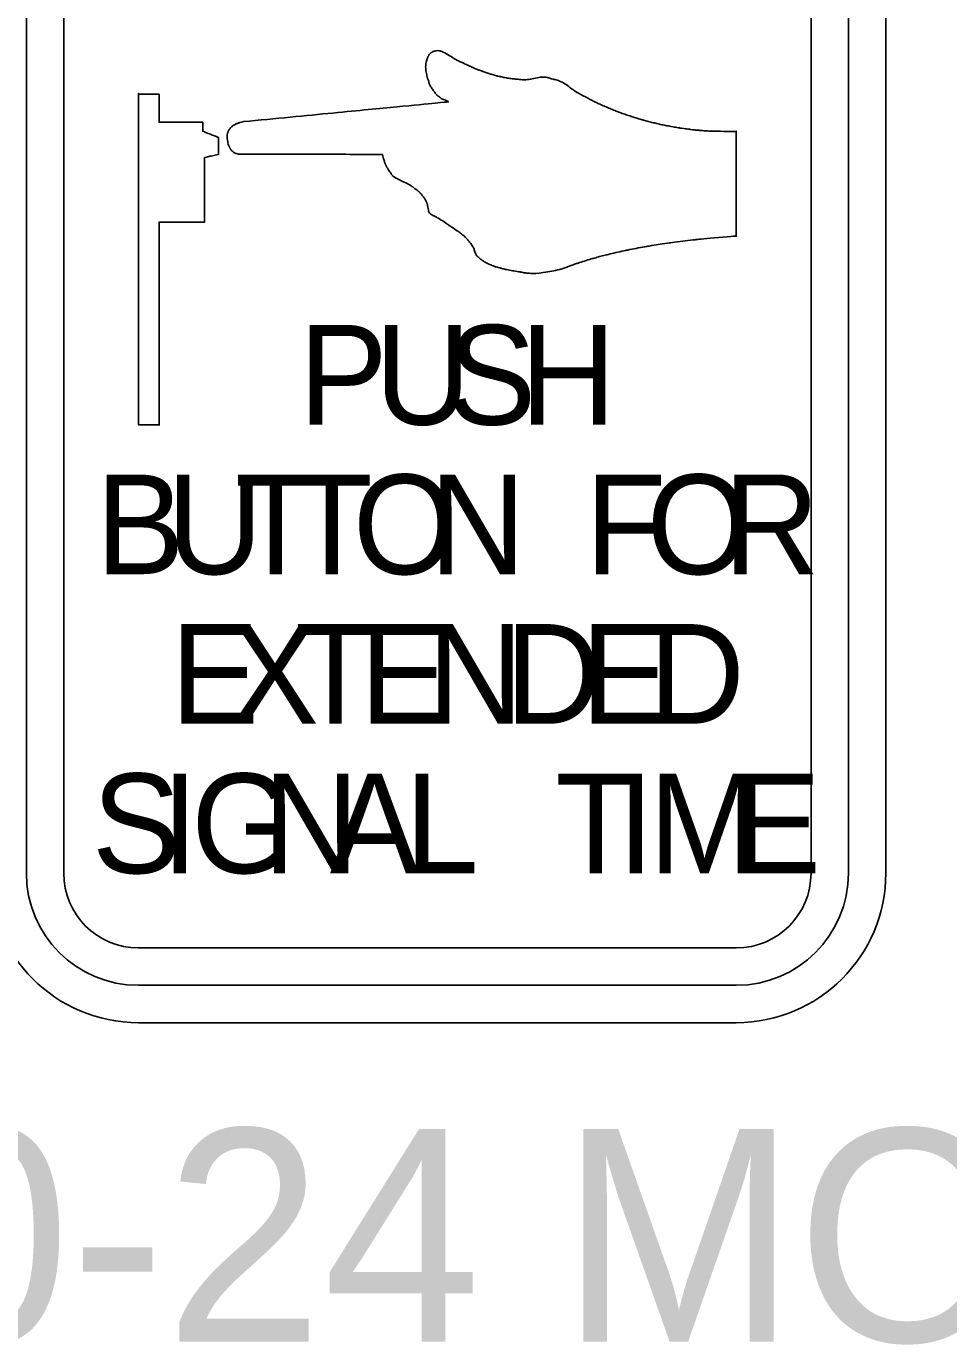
# Model space of a CAD drawing. Extents: x 99982 to 100176, y 99905 to 100011.
# Drawn here: x 100049.4363 to 100049.7487, y 99975.0774 to 99975.5238 of the extents above; entities that cross this region are included whole.
import ezdxf

# ---------------------------------------------------------------- set-up
doc = ezdxf.new("R2010")
doc.units = 0
doc.layers.add('TR_SN_ConstructionSigns', color=7, linetype='Continuous')

msp = doc.modelspace()

# ---------------------------------------------------------------- linework, layer by layer
at = {"layer": 'TR_SN_ConstructionSigns'}
for p, q in [((100049.43628, 99975.64204), (100049.43628, 99975.23704)), ((100049.44894, 99975.23704), (100049.44894, 99975.64204)), ((100049.70207, 99975.64204), (100049.70207, 99975.23704)), ((100049.71472, 99975.23704), (100049.71472, 99975.64204)), ((100049.72738, 99975.64204), (100049.72738, 99975.23704)), ((100049.72738, 99975.23704), (100049.72738, 99975.64204)), ((100049.72738, 99975.23704), (100049.72738, 99975.64204)), ((100049.67675, 99975.21173), (100049.47425, 99975.21173)), ((100049.47425, 99975.19907), (100049.67675, 99975.19907)), ((100049.67675, 99975.18641), (100049.47425, 99975.18641)), ((100049.47425, 99975.18641), (100049.67675, 99975.18641)), ((100049.47425, 99975.18641), (100049.67675, 99975.18641))]:
    msp.add_line(p, q, dxfattribs=at)
for centre, radius, start, end in [((100049.47425, 99975.23704), 0.05063, 180, 270), ((100049.47425, 99975.23704), 0.05063, 180, 270), ((100049.47425, 99975.23704), 0.05063, 180, 270), ((100049.47425, 99975.23704), 0.03797, 180, 270), ((100049.47425, 99975.23704), 0.02531, 180, 270), ((100049.67675, 99975.23704), 0.05063, 270, 0), ((100049.67675, 99975.23704), 0.05063, 270, 0), ((100049.67675, 99975.23704), 0.03797, 270, 0), ((100049.67675, 99975.23704), 0.02531, 270, 0), ((100049.67675, 99975.23704), 0.05063, 270, 0)]:
    msp.add_arc(centre, radius, start, end, dxfattribs=at)
for points, degree in [([(100049.57196, 99975.51252), (100049.57196, 99975.51252), (100049.57184, 99975.51216), (100049.57169, 99975.51168), (100049.57161, 99975.51109), (100049.57161, 99975.51109)], 3), ([(100049.57223, 99975.5133), (100049.57223, 99975.5133), (100049.57216, 99975.5131), (100049.57208, 99975.51288), (100049.57196, 99975.51252), (100049.57196, 99975.51252)], 3), ([(100049.5724, 99975.51369), (100049.5724, 99975.51369), (100049.57232, 99975.51353), (100049.57231, 99975.51349), (100049.57223, 99975.5133), (100049.57223, 99975.5133)], 3), ([(100049.5728, 99975.51427), (100049.5728, 99975.51427), (100049.57265, 99975.51408), (100049.57249, 99975.51386), (100049.5724, 99975.51369), (100049.5724, 99975.51369)], 3), ([(100049.57333, 99975.51481), (100049.57333, 99975.51481), (100049.57315, 99975.51466), (100049.57295, 99975.51446), (100049.5728, 99975.51427), (100049.5728, 99975.51427)], 3), ([(100049.57387, 99975.51516), (100049.57387, 99975.51516), (100049.5737, 99975.51507), (100049.57351, 99975.51496), (100049.57333, 99975.51481), (100049.57333, 99975.51481)], 3), ([(100049.57434, 99975.51535), (100049.57434, 99975.51535), (100049.5741, 99975.51527), (100049.57404, 99975.51524), (100049.57387, 99975.51516), (100049.57387, 99975.51516)], 3), ([(100049.57635, 99975.51548), (100049.57635, 99975.51548), (100049.57536, 99975.51564), (100049.57458, 99975.51543), (100049.57434, 99975.51535), (100049.57434, 99975.51535)], 3), ([(100049.58098, 99975.51302), (100049.58098, 99975.51302), (100049.57973, 99975.5138), (100049.57734, 99975.51531), (100049.57635, 99975.51548), (100049.57635, 99975.51548)], 3), ([(100049.58421, 99975.51137), (100049.58421, 99975.51137), (100049.58305, 99975.51191), (100049.58224, 99975.51224), (100049.58098, 99975.51302), (100049.58098, 99975.51302)], 3), ([(100049.57161, 99975.51109), (100049.57161, 99975.51109), (100049.57152, 99975.51049), (100049.57152, 99975.50963), (100049.5716, 99975.50894), (100049.5716, 99975.50894)], 3), ([(100049.5716, 99975.50894), (100049.5716, 99975.50894), (100049.57168, 99975.50825), (100049.57188, 99975.50737), (100049.57198, 99975.50697), (100049.57198, 99975.50697)], 3), ([(100049.58787, 99975.50971), (100049.58787, 99975.50971), (100049.58679, 99975.51017), (100049.58537, 99975.51084), (100049.58421, 99975.51137), (100049.58421, 99975.51137)], 3), ([(100049.59068, 99975.50859), (100049.59068, 99975.50859), (100049.5897, 99975.50895), (100049.58895, 99975.50925), (100049.58787, 99975.50971), (100049.58787, 99975.50971)], 3), ([(100049.59377, 99975.50756), (100049.59377, 99975.50756), (100049.59292, 99975.50782), (100049.59166, 99975.50823), (100049.59068, 99975.50859), (100049.59068, 99975.50859)], 3), ([(100049.59576, 99975.50701), (100049.59576, 99975.50701), (100049.59506, 99975.50719), (100049.59462, 99975.50731), (100049.59377, 99975.50756), (100049.59377, 99975.50756)], 3), ([(100049.57198, 99975.50697), (100049.57198, 99975.50697), (100049.57208, 99975.50657), (100049.57211, 99975.50648), (100049.57221, 99975.50617), (100049.57221, 99975.50617)], 3), ([(100049.57221, 99975.50617), (100049.57221, 99975.50617), (100049.5723, 99975.50586), (100049.57246, 99975.50546), (100049.57257, 99975.50511), (100049.57257, 99975.50511)], 3), ([(100049.57257, 99975.50511), (100049.57257, 99975.50511), (100049.57268, 99975.50476), (100049.57269, 99975.50458), (100049.57289, 99975.50408), (100049.57289, 99975.50408)], 3), ([(100049.57289, 99975.50408), (100049.57289, 99975.50408), (100049.57309, 99975.50357), (100049.57384, 99975.50252), (100049.57424, 99975.50195), (100049.57424, 99975.50195)], 3), ([(100049.59799, 99975.50653), (100049.59799, 99975.50653), (100049.597, 99975.50672), (100049.59647, 99975.50684), (100049.59576, 99975.50701), (100049.59576, 99975.50701)], 3), ([(100049.60176, 99975.50597), (100049.60176, 99975.50597), (100049.60025, 99975.50614), (100049.59899, 99975.50635), (100049.59799, 99975.50653), (100049.59799, 99975.50653)], 3), ([(100049.60704, 99975.50592), (100049.60704, 99975.50592), (100049.60536, 99975.50565), (100049.60326, 99975.50579), (100049.60176, 99975.50597), (100049.60176, 99975.50597)], 3), ([(100049.61195, 99975.50661), (100049.61195, 99975.50661), (100049.61098, 99975.50674), (100049.60873, 99975.5062), (100049.60704, 99975.50592), (100049.60704, 99975.50592)], 3), ([(100049.61384, 99975.50612), (100049.61384, 99975.50612), (100049.61295, 99975.50638), (100049.61292, 99975.50648), (100049.61195, 99975.50661), (100049.61195, 99975.50661)], 3), ([(100049.61732, 99975.50507), (100049.61732, 99975.50507), (100049.61594, 99975.50568), (100049.61474, 99975.50586), (100049.61384, 99975.50612), (100049.61384, 99975.50612)], 3), ([(100049.62181, 99975.50207), (100049.62181, 99975.50207), (100049.62044, 99975.50301), (100049.6187, 99975.50447), (100049.61732, 99975.50507), (100049.61732, 99975.50507)], 3), ([(100049.47425, 99975.50079), (100049.47425, 99975.50079), (100049.47425, 99975.50079), (100049.47425, 99975.38891)], 2), ([(100049.48122, 99975.50079), (100049.48122, 99975.50079), (100049.48122, 99975.50079), (100049.47425, 99975.50079)], 2), ([(100049.48122, 99975.49134), (100049.48122, 99975.49134), (100049.48122, 99975.49134), (100049.48122, 99975.50079)], 2), ([(100049.57424, 99975.50195), (100049.57424, 99975.50195), (100049.57465, 99975.50138), (100049.5749, 99975.50098), (100049.57526, 99975.50064), (100049.57526, 99975.50064)], 3), ([(100049.57526, 99975.50064), (100049.57526, 99975.50064), (100049.57562, 99975.5003), (100049.57596, 99975.5001), (100049.5763, 99975.49983), (100049.5763, 99975.49983)], 3), ([(100049.5763, 99975.49983), (100049.5763, 99975.49983), (100049.57664, 99975.49955), (100049.57687, 99975.49927), (100049.57738, 99975.49909), (100049.57738, 99975.49909)], 3), ([(100049.57738, 99975.49909), (100049.57738, 99975.49909), (100049.57789, 99975.49891), (100049.57913, 99975.49835), (100049.57913, 99975.4983), (100049.57913, 99975.4983)], 3), ([(100049.62576, 99975.49983), (100049.62576, 99975.49983), (100049.62461, 99975.50043), (100049.62318, 99975.50114), (100049.62181, 99975.50207), (100049.62181, 99975.50207)], 3), ([(100049.62865, 99975.49833), (100049.62865, 99975.49833), (100049.6275, 99975.4989), (100049.62692, 99975.49923), (100049.62576, 99975.49983), (100049.62576, 99975.49983)], 3), ([(100049.57905, 99975.49821), (100049.57905, 99975.49821), (100049.57905, 99975.49821), (100049.50981, 99975.49152)], 2), ([(100049.57913, 99975.49821), (100049.57913, 99975.49821), (100049.57913, 99975.49818), (100049.57905, 99975.49821), (100049.57905, 99975.49821)], 3), ([(100049.57913, 99975.4983), (100049.57913, 99975.4983), (100049.57913, 99975.49826), (100049.57913, 99975.49824), (100049.57913, 99975.49821), (100049.57913, 99975.49821)], 3), ([(100049.63274, 99975.49647), (100049.63274, 99975.49647), (100049.63137, 99975.49705), (100049.62981, 99975.49775), (100049.62865, 99975.49833), (100049.62865, 99975.49833)], 3), ([(100049.63683, 99975.49481), (100049.63683, 99975.49481), (100049.63544, 99975.49533), (100049.6341, 99975.49588), (100049.63274, 99975.49647), (100049.63274, 99975.49647)], 3), ([(100049.64108, 99975.49331), (100049.64108, 99975.49331), (100049.63973, 99975.49375), (100049.63822, 99975.49428), (100049.63683, 99975.49481), (100049.63683, 99975.49481)], 3), ([(100049.49601, 99975.49134), (100049.49601, 99975.49134), (100049.49601, 99975.49134), (100049.48122, 99975.49134)], 2), ([(100049.49601, 99975.4882), (100049.49601, 99975.4882), (100049.49601, 99975.4882), (100049.49601, 99975.49134)], 2), ([(100049.5057, 99975.48968), (100049.5057, 99975.48968), (100049.50544, 99975.48943), (100049.50522, 99975.48914), (100049.50507, 99975.48893), (100049.50507, 99975.48893)], 3), ([(100049.50667, 99975.49041), (100049.50667, 99975.49041), (100049.50633, 99975.49021), (100049.50596, 99975.48994), (100049.5057, 99975.48968), (100049.5057, 99975.48968)], 3), ([(100049.50769, 99975.49091), (100049.50769, 99975.49091), (100049.50735, 99975.49078), (100049.507, 99975.49061), (100049.50667, 99975.49041), (100049.50667, 99975.49041)], 3), ([(100049.50865, 99975.49125), (100049.50865, 99975.49125), (100049.50833, 99975.49115), (100049.50802, 99975.49105), (100049.50769, 99975.49091), (100049.50769, 99975.49091)], 3), ([(100049.50981, 99975.49152), (100049.50981, 99975.49152), (100049.50981, 99975.49152), (100049.50897, 99975.49136), (100049.50865, 99975.49125)], 3), ([(100049.64492, 99975.49214), (100049.64492, 99975.49214), (100049.6436, 99975.49251), (100049.64243, 99975.49287), (100049.64108, 99975.49331), (100049.64108, 99975.49331)], 3), ([(100049.64902, 99975.49107), (100049.64902, 99975.49107), (100049.64763, 99975.49141), (100049.64625, 99975.49176), (100049.64492, 99975.49214), (100049.64492, 99975.49214)], 3), ([(100049.65329, 99975.49014), (100049.65329, 99975.49014), (100049.65182, 99975.49043), (100049.65042, 99975.49074), (100049.64902, 99975.49107), (100049.64902, 99975.49107)], 3), ([(100049.65787, 99975.48935), (100049.65787, 99975.48935), (100049.65659, 99975.48955), (100049.65477, 99975.48985), (100049.65329, 99975.49014), (100049.65329, 99975.49014)], 3), ([(100049.49604, 99975.48826), (100049.49604, 99975.48826), (100049.49604, 99975.48826), (100049.49601, 99975.4882)], 2), ([(100049.49604, 99975.48826), (100049.49604, 99975.48826), (100049.49604, 99975.48826), (100049.49601, 99975.4882)], 2), ([(100049.50132, 99975.48619), (100049.50132, 99975.48619), (100049.50132, 99975.48619), (100049.49604, 99975.48826)], 2), ([(100049.50139, 99975.48044), (100049.50139, 99975.48044), (100049.50139, 99975.48044), (100049.50132, 99975.48619)], 2), ([(100049.50444, 99975.48763), (100049.50444, 99975.48763), (100049.50433, 99975.48718), (100049.5043, 99975.48579), (100049.50443, 99975.48505), (100049.50443, 99975.48505)], 3), ([(100049.50478, 99975.48848), (100049.50478, 99975.48848), (100049.50466, 99975.48827), (100049.50456, 99975.48807), (100049.50444, 99975.48763), (100049.50444, 99975.48763)], 3), ([(100049.50507, 99975.48893), (100049.50507, 99975.48893), (100049.50492, 99975.48872), (100049.5049, 99975.48869), (100049.50478, 99975.48848), (100049.50478, 99975.48848)], 3), ([(100049.66091, 99975.48893), (100049.66091, 99975.48893), (100049.65981, 99975.48907), (100049.65914, 99975.48916), (100049.65787, 99975.48935), (100049.65787, 99975.48935)], 3), ([(100049.66444, 99975.48856), (100049.66444, 99975.48856), (100049.66342, 99975.48865), (100049.662, 99975.48879), (100049.66091, 99975.48893), (100049.66091, 99975.48893)], 3), ([(100049.66702, 99975.48837), (100049.66702, 99975.48837), (100049.66616, 99975.48843), (100049.66546, 99975.48848), (100049.66444, 99975.48856), (100049.66444, 99975.48856)], 3), ([(100049.67661, 99975.48816), (100049.67661, 99975.48816), (100049.67661, 99975.48816), (100049.66788, 99975.48831), (100049.66702, 99975.48837)], 3), ([(100049.67675, 99975.48834), (100049.67675, 99975.48834), (100049.67675, 99975.48834), (100049.67661, 99975.48816)], 2), ([(100049.67675, 99975.45279), (100049.67675, 99975.45279), (100049.67675, 99975.45279), (100049.67675, 99975.48834)], 2), ([(100049.50443, 99975.48505), (100049.50443, 99975.48505), (100049.50455, 99975.48431), (100049.50481, 99975.4835), (100049.50494, 99975.4832), (100049.50494, 99975.4832)], 3), ([(100049.50494, 99975.4832), (100049.50494, 99975.4832), (100049.50507, 99975.48291), (100049.50511, 99975.48283), (100049.50522, 99975.48263), (100049.50522, 99975.48263)], 3), ([(100049.50522, 99975.48263), (100049.50522, 99975.48263), (100049.50532, 99975.48243), (100049.50546, 99975.48217), (100049.50559, 99975.482), (100049.50559, 99975.482)], 3), ([(100049.50559, 99975.482), (100049.50559, 99975.482), (100049.50572, 99975.48183), (100049.50577, 99975.48178), (100049.50597, 99975.48159), (100049.50597, 99975.48159)], 3), ([(100049.50597, 99975.48159), (100049.50597, 99975.48159), (100049.50618, 99975.48141), (100049.50654, 99975.48113), (100049.50684, 99975.48092), (100049.50684, 99975.48092)], 3), ([(100049.50684, 99975.48092), (100049.50684, 99975.48092), (100049.50714, 99975.48071), (100049.5082, 99975.48051), (100049.5082, 99975.48051)], 3), ([(100049.49658, 99975.47936), (100049.49658, 99975.47936), (100049.49658, 99975.47936), (100049.50139, 99975.48044)], 2), ([(100049.49659, 99975.45744), (100049.49659, 99975.45744), (100049.49659, 99975.45744), (100049.49658, 99975.47936)], 2), ([(100049.5082, 99975.48051), (100049.5082, 99975.48051), (100049.5082, 99975.48051), (100049.55695, 99975.48044)], 2), ([(100049.55695, 99975.48044), (100049.55695, 99975.48044), (100049.55695, 99975.48044), (100049.55741, 99975.47844), (100049.55753, 99975.4781)], 3), ([(100049.55753, 99975.4781), (100049.55753, 99975.4781), (100049.55765, 99975.47777), (100049.55776, 99975.47744), (100049.5579, 99975.4771), (100049.5579, 99975.4771)], 3), ([(100049.5579, 99975.4771), (100049.5579, 99975.4771), (100049.55804, 99975.47675), (100049.55822, 99975.47637), (100049.5584, 99975.47603), (100049.5584, 99975.47603)], 3), ([(100049.5584, 99975.47603), (100049.5584, 99975.47603), (100049.55859, 99975.47569), (100049.55874, 99975.47545), (100049.559, 99975.47507), (100049.559, 99975.47507)], 3), ([(100049.559, 99975.47507), (100049.559, 99975.47507), (100049.55926, 99975.47469), (100049.55971, 99975.47407), (100049.55995, 99975.47375), (100049.55995, 99975.47375)], 3), ([(100049.55995, 99975.47375), (100049.55995, 99975.47375), (100049.56018, 99975.47342), (100049.56017, 99975.47341), (100049.56044, 99975.47311), (100049.56044, 99975.47311)], 3), ([(100049.56044, 99975.47311), (100049.56044, 99975.47311), (100049.5607, 99975.47281), (100049.56467, 99975.47083), (100049.56558, 99975.47037), (100049.56558, 99975.47037)], 3), ([(100049.56558, 99975.47037), (100049.56558, 99975.47037), (100049.56648, 99975.4699), (100049.56678, 99975.46966), (100049.5673, 99975.46929), (100049.5673, 99975.46929)], 3), ([(100049.5673, 99975.46929), (100049.5673, 99975.46929), (100049.56782, 99975.46892), (100049.56835, 99975.4685), (100049.56873, 99975.46821), (100049.56873, 99975.46821)], 3), ([(100049.56873, 99975.46821), (100049.56873, 99975.46821), (100049.5691, 99975.46792), (100049.5693, 99975.46776), (100049.56953, 99975.46754), (100049.56953, 99975.46754)], 3), ([(100049.56953, 99975.46754), (100049.56953, 99975.46754), (100049.56977, 99975.46731), (100049.5699, 99975.46716), (100049.57015, 99975.46685), (100049.57015, 99975.46685)], 3), ([(100049.57015, 99975.46685), (100049.57015, 99975.46685), (100049.5704, 99975.46655), (100049.57076, 99975.4661), (100049.57103, 99975.4657), (100049.57103, 99975.4657)], 3), ([(100049.57103, 99975.4657), (100049.57103, 99975.4657), (100049.57131, 99975.4653), (100049.57164, 99975.46471), (100049.57175, 99975.46444), (100049.57175, 99975.46444)], 3), ([(100049.57175, 99975.46444), (100049.57175, 99975.46444), (100049.57187, 99975.46418), (100049.57189, 99975.46411), (100049.57196, 99975.46391), (100049.57196, 99975.46391)], 3), ([(100049.57196, 99975.46391), (100049.57196, 99975.46391), (100049.57203, 99975.46371), (100049.5721, 99975.46347), (100049.57217, 99975.46325), (100049.57217, 99975.46325)], 3), ([(100049.57217, 99975.46325), (100049.57217, 99975.46325), (100049.57224, 99975.46303), (100049.57262, 99975.46097), (100049.57262, 99975.46097)], 3), ([(100049.57262, 99975.46097), (100049.57262, 99975.46097), (100049.57262, 99975.46097), (100049.57239, 99975.46123), (100049.57244, 99975.46114)], 3), ([(100049.57244, 99975.46114), (100049.57244, 99975.46114), (100049.57249, 99975.46105), (100049.57251, 99975.461), (100049.5726, 99975.46087), (100049.5726, 99975.46087)], 3), ([(100049.5726, 99975.46087), (100049.5726, 99975.46087), (100049.57268, 99975.46073), (100049.57385, 99975.45979), (100049.57507, 99975.4592), (100049.57507, 99975.4592)], 3), ([(100049.57507, 99975.4592), (100049.57507, 99975.4592), (100049.57629, 99975.4586), (100049.57832, 99975.45721), (100049.57944, 99975.45644), (100049.57944, 99975.45644)], 3), ([(100049.48122, 99975.45744), (100049.48122, 99975.45744), (100049.48122, 99975.45744), (100049.49659, 99975.45744)], 2), ([(100049.48122, 99975.38891), (100049.48122, 99975.38891), (100049.48122, 99975.38891), (100049.48122, 99975.45744)], 2), ([(100049.57944, 99975.45644), (100049.57944, 99975.45644), (100049.58055, 99975.45567), (100049.58102, 99975.45537), (100049.58191, 99975.45477), (100049.58191, 99975.45477)], 3), ([(100049.58191, 99975.45477), (100049.58191, 99975.45477), (100049.58279, 99975.45418), (100049.5839, 99975.4534), (100049.58464, 99975.45271), (100049.58464, 99975.45271)], 3), ([(100049.58464, 99975.45271), (100049.58464, 99975.45271), (100049.58538, 99975.45202), (100049.58595, 99975.45131), (100049.5864, 99975.45073), (100049.5864, 99975.45073)], 3), ([(100049.5864, 99975.45073), (100049.5864, 99975.45073), (100049.58686, 99975.45015), (100049.58718, 99975.4497), (100049.58744, 99975.44929), (100049.58744, 99975.44929)], 3), ([(100049.64651, 99975.44928), (100049.64651, 99975.44928), (100049.649, 99975.44972), (100049.65153, 99975.45012), (100049.65429, 99975.4505), (100049.65429, 99975.4505)], 3), ([(100049.65429, 99975.4505), (100049.65429, 99975.4505), (100049.65704, 99975.45088), (100049.66012, 99975.45124), (100049.66304, 99975.45158), (100049.66304, 99975.45158)], 3), ([(100049.66304, 99975.45158), (100049.66304, 99975.45158), (100049.66596, 99975.45192), (100049.67675, 99975.45279), (100049.67675, 99975.45279)], 3), ([(100049.58744, 99975.44929), (100049.58744, 99975.44929), (100049.5877, 99975.44889), (100049.58779, 99975.44875), (100049.58796, 99975.44829), (100049.58796, 99975.44829)], 3), ([(100049.58796, 99975.44829), (100049.58796, 99975.44829), (100049.58814, 99975.44783), (100049.58828, 99975.44706), (100049.58857, 99975.44657), (100049.58857, 99975.44657)], 3), ([(100049.58857, 99975.44657), (100049.58857, 99975.44657), (100049.58886, 99975.44607), (100049.58932, 99975.44571), (100049.58968, 99975.44539), (100049.58968, 99975.44539)], 3), ([(100049.58968, 99975.44539), (100049.58968, 99975.44539), (100049.59005, 99975.44507), (100049.59025, 99975.44486), (100049.59066, 99975.44456), (100049.59066, 99975.44456)], 3), ([(100049.62274, 99975.4435), (100049.62274, 99975.4435), (100049.62417, 99975.44398), (100049.62644, 99975.44469), (100049.62814, 99975.44517), (100049.62814, 99975.44517)], 3), ([(100049.62814, 99975.44517), (100049.62814, 99975.44517), (100049.62983, 99975.44566), (100049.63104, 99975.44598), (100049.6329, 99975.44644), (100049.6329, 99975.44644)], 3), ([(100049.6329, 99975.44644), (100049.6329, 99975.44644), (100049.63477, 99975.4469), (100049.63708, 99975.44744), (100049.63935, 99975.44791), (100049.63935, 99975.44791)], 3), ([(100049.63935, 99975.44791), (100049.63935, 99975.44791), (100049.64162, 99975.44839), (100049.64402, 99975.44885), (100049.64651, 99975.44928), (100049.64651, 99975.44928)], 3), ([(100049.59066, 99975.44456), (100049.59066, 99975.44456), (100049.59107, 99975.44425), (100049.59167, 99975.4439), (100049.59219, 99975.44363), (100049.59219, 99975.44363)], 3), ([(100049.59219, 99975.44363), (100049.59219, 99975.44363), (100049.59272, 99975.44336), (100049.59316, 99975.44316), (100049.59378, 99975.44291), (100049.59378, 99975.44291)], 3), ([(100049.59378, 99975.44291), (100049.59378, 99975.44291), (100049.59439, 99975.44267), (100049.59507, 99975.44244), (100049.59589, 99975.4422), (100049.59589, 99975.4422)], 3), ([(100049.59589, 99975.4422), (100049.59589, 99975.4422), (100049.59671, 99975.44196), (100049.59744, 99975.44176), (100049.59868, 99975.44149), (100049.59868, 99975.44149)], 3), ([(100049.59868, 99975.44149), (100049.59868, 99975.44149), (100049.59993, 99975.44122), (100049.60193, 99975.44088), (100049.60337, 99975.44065), (100049.60337, 99975.44065)], 3), ([(100049.60337, 99975.44065), (100049.60337, 99975.44065), (100049.6048, 99975.44041), (100049.60531, 99975.44025), (100049.60729, 99975.44013), (100049.60729, 99975.44013)], 3), ([(100049.60729, 99975.44013), (100049.60729, 99975.44013), (100049.60927, 99975.44), (100049.61658, 99975.44136), (100049.6171, 99975.44151), (100049.6171, 99975.44151)], 3), ([(100049.6171, 99975.44151), (100049.6171, 99975.44151), (100049.61761, 99975.44166), (100049.61771, 99975.44169), (100049.61812, 99975.44183), (100049.61812, 99975.44183)], 3), ([(100049.61812, 99975.44183), (100049.61812, 99975.44183), (100049.61853, 99975.44197), (100049.61883, 99975.44209), (100049.61954, 99975.44236), (100049.61954, 99975.44236)], 3), ([(100049.61954, 99975.44236), (100049.61954, 99975.44236), (100049.62025, 99975.44263), (100049.62131, 99975.44302), (100049.62274, 99975.4435), (100049.62274, 99975.4435)], 3), ([(100049.47425, 99975.38891), (100049.47425, 99975.38891), (100049.47425, 99975.38891), (100049.48122, 99975.38891)], 2)]:
    msp.add_open_spline(points, degree=degree, dxfattribs=at)

# ---------------------------------------------------------------- texts
for s, p in [('P', (100049.52857, 99975.38891)), ('U', (100049.55424, 99975.38891)), ('S', (100049.57888, 99975.38891)), ('H', (100049.60353, 99975.38891)), ('B', (100049.45976, 99975.33829)), ('U', (100049.48382, 99975.33829)), ('T', (100049.50697, 99975.33829)), ('T', (100049.52601, 99975.33829)), ('O', (100049.54687, 99975.33829)), ('N', (100049.57285, 99975.33829)), ('F', (100049.6255, 99975.33829)), ('O', (100049.64636, 99975.33829)), ('R', (100049.67235, 99975.33829)), ('E', (100049.48505, 99975.28766)), ('X', (100049.5053, 99975.28766)), ('T', (100049.52724, 99975.28766)), ('E', (100049.54918, 99975.28766)), ('N', (100049.57213, 99975.28766)), ('D', (100049.59845, 99975.28766)), ('E', (100049.6241, 99975.28766)), ('D', (100049.64705, 99975.28766)), ('S', (100049.45849, 99975.23704)), ('G', (100049.49211, 99975.23704)), ('I', (100049.48198, 99975.23704)), ('N', (100049.51641, 99975.23704)), ('A', (100049.53909, 99975.23704)), ('L', (100049.56447, 99975.23704)), ('T', (100049.61543, 99975.23704)), ('I', (100049.63642, 99975.23704)), ('M', (100049.64709, 99975.23704)), ('E', (100049.6753, 99975.23704))]:
    msp.add_text(s, height=0.03375, dxfattribs=at).set_placement(p)
msp.add_text('R10-24 MOD', height=0.072, rotation=360, dxfattribs=at).set_placement((100049.27452, 99975.07841))

doc.saveas('drawing.dxf')
